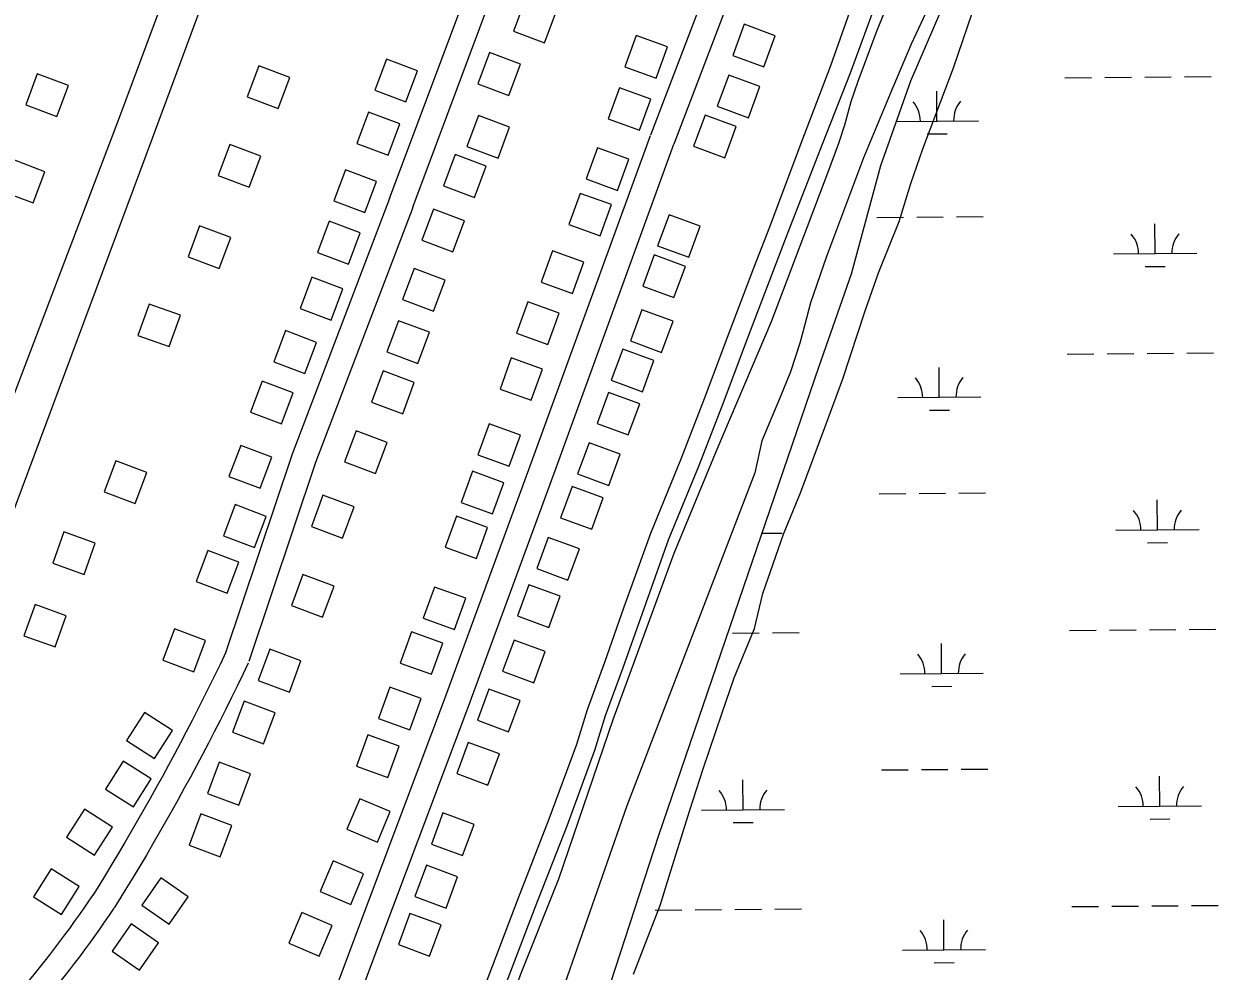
# Model space of a CAD drawing. Extents: x 3568792 to 3606828, y 529143 to 554785.
# Drawn here: x 3587012 to 3588450, y 535934 to 537075 of the extents above; entities that cross this region are included whole.
import ezdxf

# ---------------------------------------------------------------- set-up
doc = ezdxf.new("R2010")
doc.units = 0
for name, color, linetype in [('V-BLDG-OTLN', 7, 'Continuous'), ('V-LEVE-TOET', 7, 'Continuous'), ('V-ROAD-CNTR', 7, 'Continuous'), ('V-SITE-VEGE', 7, 'Continuous'), ('V-TOPO-SHOR', 7, 'Continuous'), ('V-WETL-SWMP', 7, 'Continuous')]:
    doc.layers.add(name, color=color, linetype=linetype)

msp = doc.modelspace()

# ---------------------------------------------------------------- linework, layer by layer
at = {"layer": 'V-BLDG-OTLN'}
for points in [[(3587615.1, 537103.5), (3587601.1, 537066), (3587638.6, 537052.1), (3587652.6, 537089.5)], [(3587878.9, 537074.4), (3587865.1, 537036.9), (3587902.6, 537023.1), (3587916.4, 537060.6)], [(3587773, 537009.5), (3587786.7, 537047.1), (3587749, 537060.7), (3587735.4, 537023.1)], [(3587471.5, 536980.9), (3587485.6, 537018.3), (3587448.1, 537032.4), (3587434, 536994.9)], [(3587572.1, 537040.3), (3587558.1, 537002.8), (3587595.6, 536988.8), (3587609.6, 537026.3)], [(3587294.3, 537024.5), (3587280.3, 536987), (3587317.8, 536973), (3587331.8, 537010.5)], [(3587051.2, 536963.3), (3587065.2, 537000.8), (3587027.7, 537014.8), (3587013.7, 536977.3)], [(3587860.4, 537013.1), (3587846.6, 536975.6), (3587884.1, 536961.8), (3587897.9, 536999.3)], [(3587752.8, 536946.8), (3587766.4, 536984.4), (3587728.8, 536998), (3587715.2, 536960.4)], [(3587450.1, 536916.9), (3587464.1, 536954.4), (3587426.7, 536968.5), (3587412.6, 536931)], [(3587559.1, 536964.6), (3587545.1, 536927.1), (3587582.6, 536913.1), (3587596.5, 536950.6)], [(3587831.9, 536965), (3587818.1, 536927.5), (3587855.6, 536913.6), (3587869.4, 536951.2)], [(3587259.5, 536929.7), (3587245.6, 536892.2), (3587283, 536878.2), (3587297, 536915.7)], [(3587530.8, 536917.5), (3587516.8, 536880), (3587554.3, 536866), (3587568.3, 536903.5)], [(3587726.4, 536874.4), (3587740, 536912), (3587702.4, 536925.7), (3587688.8, 536888.1)], [(3587022.5, 536859.5), (3587036.7, 536896.9), (3586999.3, 536911), (3586985.1, 536873.6)], [(3587422, 536847.8), (3587436.1, 536885.2), (3587398.7, 536899.3), (3587384.6, 536861.8)], [(3587705.4, 536819.5), (3587719, 536857.2), (3587681.4, 536870.8), (3587667.8, 536833.2)], [(3587504.7, 536851.9), (3587490.7, 536814.4), (3587528.1, 536800.4), (3587542.1, 536837.9)], [(3587788.5, 536845.1), (3587774.7, 536807.6), (3587812.2, 536793.8), (3587826, 536831.3)], [(3587223.2, 536831.7), (3587209.2, 536794.2), (3587246.7, 536780.2), (3587260.7, 536817.7)], [(3587402.5, 536785.6), (3587416.6, 536823.1), (3587379.2, 536837.2), (3587365.1, 536799.7)], [(3587672.1, 536750.2), (3587685.7, 536787.8), (3587648.1, 536801.4), (3587634.5, 536763.8)], [(3587770.6, 536796.6), (3587756.7, 536759.1), (3587794.3, 536745.3), (3587808.1, 536782.8)], [(3587481.5, 536780.4), (3587467.5, 536742.9), (3587505, 536728.9), (3587518.9, 536766.4)], [(3587381.7, 536718.2), (3587395.8, 536755.7), (3587358.4, 536769.7), (3587344.3, 536732.3)], [(3587162.2, 536737.4), (3587148.9, 536699.7), (3587186.6, 536686.4), (3587200, 536724.1)], [(3587642.6, 536689), (3587656.2, 536726.6), (3587618.6, 536740.2), (3587604.9, 536702.6)], [(3587755.7, 536730.7), (3587741.9, 536693.1), (3587779.4, 536679.3), (3587793.3, 536716.8)], [(3587462.5, 536717.5), (3587448.5, 536680.1), (3587486, 536666.1), (3587500, 536703.5)], [(3587350, 536653.9), (3587364.1, 536691.4), (3587326.7, 536705.5), (3587312.6, 536668)], [(3587622.5, 536621.6), (3587636.1, 536659.2), (3587598.5, 536672.8), (3587584.9, 536635.2)], [(3587732.7, 536683.2), (3587718.9, 536645.7), (3587756.4, 536631.9), (3587770.3, 536669.4)], [(3587444.2, 536657), (3587430.2, 536619.5), (3587467.7, 536605.5), (3587481.7, 536643)], [(3587321.7, 536593.3), (3587335.8, 536630.7), (3587298.3, 536644.8), (3587284.3, 536607.4)], [(3587715.7, 536631.2), (3587701.8, 536593.7), (3587739.4, 536579.9), (3587753.2, 536617.4)], [(3587595.8, 536542.2), (3587609.4, 536579.8), (3587571.8, 536593.4), (3587558.2, 536555.8)], [(3587411.5, 536584.9), (3587397.5, 536547.4), (3587435, 536533.4), (3587449, 536570.9)], [(3587295.9, 536515.7), (3587310, 536553.1), (3587272.6, 536567.2), (3587258.5, 536529.7)], [(3587692.1, 536570.5), (3587678.3, 536533), (3587715.8, 536519.1), (3587729.7, 536556.7)], [(3587122.1, 536548.8), (3587108.1, 536511.4), (3587145.5, 536497.4), (3587159.5, 536534.8)], [(3587575.9, 536484.8), (3587589.5, 536522.4), (3587551.9, 536536.1), (3587538.3, 536498.4)], [(3587671.6, 536517.9), (3587657.7, 536480.3), (3587695.3, 536466.5), (3587709.1, 536504)], [(3587371.7, 536507.3), (3587357.7, 536469.8), (3587395.2, 536455.8), (3587409.2, 536493.3)], [(3587289.3, 536444.4), (3587303.4, 536481.9), (3587266, 536496), (3587251.9, 536458.5)], [(3587556.4, 536431), (3587570, 536468.6), (3587532.4, 536482.2), (3587518.8, 536444.6)], [(3587059.6, 536463.1), (3587046.2, 536425.4), (3587084, 536412), (3587097.3, 536449.7)], [(3587643, 536456.5), (3587629.2, 536418.9), (3587666.7, 536405.1), (3587680.6, 536442.6)], [(3587256.3, 536389.4), (3587270.4, 536426.8), (3587232.9, 536440.9), (3587218.8, 536403.5)], [(3587347.6, 536411.9), (3587333.6, 536374.4), (3587371.1, 536360.4), (3587385.1, 536397.9)], [(3587619.8, 536399.5), (3587606, 536362), (3587643.5, 536348.1), (3587657.4, 536385.7)], [(3587530.2, 536345.6), (3587543.8, 536383.2), (3587506.2, 536396.8), (3587492.5, 536359.2)], [(3587024.9, 536375.6), (3587011.6, 536337.9), (3587049.3, 536324.6), (3587062.6, 536362.3)], [(3587216.3, 536294.7), (3587230.4, 536332.2), (3587193, 536346.3), (3587178.9, 536308.8)], [(3587502.4, 536291.7), (3587516, 536329.3), (3587478.4, 536342.9), (3587464.8, 536305.3)], [(3587601.8, 536332.9), (3587587.9, 536295.4), (3587625.5, 536281.5), (3587639.3, 536319.1)], [(3587307.7, 536321.8), (3587293.7, 536284.3), (3587331.2, 536270.3), (3587345.2, 536307.8)], [(3587476.3, 536224.9), (3587489.9, 536262.5), (3587452.3, 536276.1), (3587438.7, 536238.5)], [(3587571.5, 536274), (3587557.6, 536236.5), (3587595.2, 536222.6), (3587609, 536260.2)], [(3587276.7, 536259.5), (3587262.7, 536222), (3587300.2, 536208), (3587314.2, 536245.5)], [(3587168.9, 536190.4), (3587190.4, 536224.2), (3587156.7, 536245.7), (3587135.2, 536211.9)], [(3587449.8, 536167.5), (3587463.5, 536205.1), (3587425.9, 536218.8), (3587412.2, 536181.2)], [(3587546.7, 536209.6), (3587532.9, 536172.1), (3587570.4, 536158.3), (3587584.2, 536195.8)], [(3587143.4, 536132), (3587164.9, 536165.7), (3587131.1, 536187.2), (3587109.6, 536153.5)], [(3587246.8, 536185.8), (3587232.8, 536148.3), (3587270.3, 536134.3), (3587284.3, 536171.8)], [(3587437.2, 536089.5), (3587452.8, 536126.3), (3587416, 536141.9), (3587400.4, 536105.1)], [(3587096.7, 536074), (3587118.2, 536107.7), (3587084.4, 536129.2), (3587062.9, 536095.5)], [(3587516.2, 536124.8), (3587502.3, 536087.3), (3587539.9, 536073.5), (3587553.7, 536111)], [(3587224.6, 536123.6), (3587210.6, 536086.1), (3587248, 536072.1), (3587262, 536109.6)], [(3587056.7, 536002.4), (3587078.2, 536036.1), (3587044.4, 536057.6), (3587022.9, 536023.9)], [(3587405.1, 536014.7), (3587420.7, 536051.5), (3587383.9, 536067.1), (3587368.2, 536030.3)], [(3587496.2, 536061.7), (3587482.4, 536024.2), (3587519.9, 536010.3), (3587533.8, 536047.9)], [(3587176.3, 536046.5), (3587153.5, 536013.6), (3587186.4, 535990.9), (3587209.2, 536023.8)], [(3587367.3, 535952.5), (3587382.9, 535989.3), (3587346.1, 536004.9), (3587330.4, 535968.1)], [(3587476.3, 536003.8), (3587462.5, 535966.3), (3587500, 535952.5), (3587513.9, 535990)], [(3587140.7, 535991.1), (3587118, 535958.2), (3587150.9, 535935.5), (3587173.6, 535968.4)]]:
    msp.add_lwpolyline(points, close=True, dxfattribs=at)
at = {"layer": 'V-LEVE-TOET'}
for points in [[(3587846.5, 536562.7), (3587911.8, 536716.5), (3587979.5, 536895.7), (3587992.8, 536931.3), (3588000.1, 536953.5), (3588007.9, 536981.6), (3588016.2, 537005.9), (3588039, 537067.4), (3588060.6, 537120.3)], [(3588108.8, 537112.5), (3588080.1, 537050.5), (3588054.6, 536990.6), (3588022.5, 536913.4), (3587978.1, 536794.6), (3587958.7, 536739), (3587951.4, 536711.4), (3587945.8, 536690.3), (3587934.6, 536655.8), (3587921.3, 536623.4), (3587900.3, 536572.7), (3587891.7, 536534.1)], [(3587141.9, 534666.8), (3587187.3, 534793.9), (3587251.9, 534978), (3587334.6, 535198), (3587429.3, 535432.6), (3587493, 535592.7), (3587524, 535683.4), (3587562.8, 535797.3), (3587609.4, 535930), (3587655.8, 536045.6), (3587721.3, 536237.4), (3587794.6, 536437.7), (3587846.5, 536562.7)], [(3587891.7, 536534.1), (3587737.6, 536133.4), (3587629.9, 535825.2), (3587544.6, 535589.8), (3587504.1, 535473.3), (3587503.2, 535470.8), (3587498, 535450.2), (3587493.7, 535433.9), (3587487.7, 535416.8), (3587483.4, 535401.4), (3587477.3, 535386), (3587473, 535374.9), (3587464.4, 535362.9), (3587452.4, 535348.4), (3587439.5, 535329.5), (3587428.3, 535304.7), (3587416.3, 535270.5), (3587328.4, 535019.6), (3587205.2, 534690.9), (3587196.2, 534667.3)]]:
    msp.add_lwpolyline(points, dxfattribs=at)
at = {"layer": 'V-ROAD-CNTR'}
for p, q in [((3587451.8, 536864.5), (3587709.8, 537554.7)), ((3587479.9, 536854), (3587737.9, 537544.3)), ((3587964.2, 537460.6), (3587766.2, 536940.7)), ((3587992.1, 537449.8), (3587794.2, 536930))]:
    msp.add_line(p, q, dxfattribs=at)
for points in [[(3587975.4, 539296.4), (3587816.1, 538869.5), (3587631.5, 538350.8), (3587498.9, 537967.1), (3587394.4, 537686.6), (3587275.6, 537362.7), (3587125.3, 536959.6)], [(3587166.6, 536937.1), (3587438.3, 537670.8), (3587746.5, 538538.5), (3587993.1, 539211.9)], [(3587125.3, 536959.6), (3586986.4, 536594.5)], [(3586952.9, 534663.1), (3586964.5, 534694.1), (3587043.6, 534907.4), (3587148.3, 535180.5), (3587251.9, 535472.9), (3587351.3, 535731), (3587440.4, 535970.3), (3587546.1, 536250.9), (3587649.6, 536532.6), (3587794.3, 536930.2)], [(3586986.8, 536455.5), (3587166.6, 536937.1)], [(3587326.3, 535749.7), (3587412.3, 535980.9), (3587518, 536261.3), (3587621.4, 536542.9), (3587766.1, 536940.4)], [(3587451.9, 536864.6), (3587334.4, 536556.8), (3587254.1, 536316.5)], [(3587479.9, 536853.9), (3587362.7, 536546.7), (3587282.5, 536307)], [(3587254.8, 536318.2), (3587248.2, 536304.4), (3587241.5, 536290.7), (3587234.8, 536277), (3587228, 536263.4), (3587221.1, 536249.7), (3587214.2, 536236.2), (3587207.1, 536222.6), (3587200.1, 536209.1), (3587192.9, 536195.7), (3587185.7, 536182.2), (3587178.4, 536168.8), (3587171, 536155.5), (3587163.6, 536142.2), (3587156.1, 536128.9), (3587148.5, 536115.7), (3587140.8, 536102.5), (3587133.1, 536089.3), (3587125.3, 536076.2), (3587117.5, 536063.1), (3587109.6, 536050.1), (3587101.6, 536037.1), (3587094.8, 536026.3)], [(3587281.8, 536305.2), (3587275.2, 536291.4), (3587268.5, 536277.5), (3587261.7, 536263.7), (3587254.8, 536249.9), (3587247.9, 536236.1), (3587240.8, 536222.4), (3587233.7, 536208.8), (3587226.6, 536195.1), (3587219.3, 536181.5), (3587212, 536167.9), (3587204.7, 536154.4), (3587197.2, 536140.9), (3587189.7, 536127.5), (3587182.1, 536114.1), (3587174.5, 536100.7), (3587166.8, 536087.4), (3587159, 536074.1), (3587151.1, 536060.8), (3587143.2, 536047.6), (3587135.2, 536034.4), (3587127.1, 536021.3), (3587120.3, 536010.4)], [(3587094.9, 536026.7), (3587089.3, 536018.4), (3587083.6, 536010.2), (3587077.9, 536002), (3587072.2, 535993.9), (3587066.3, 535985.8), (3587060.4, 535977.8), (3587054.5, 535969.8), (3587048.4, 535961.8), (3587042.3, 535953.9), (3587036.2, 535946.1), (3587030, 535938.3), (3587023.7, 535930.6), (3587017.3, 535922.9), (3587010.9, 535915.2), (3587004.5, 535907.6), (3587000.6, 535903.1)], [(3587119.8, 536009.9), (3587114.1, 536001.5), (3587108.3, 535993.1), (3587102.5, 535984.7), (3587096.5, 535976.4), (3587090.6, 535968.1), (3587084.5, 535959.9), (3587078.4, 535951.7), (3587072.2, 535943.6), (3587066, 535935.5), (3587059.7, 535927.5), (3587053.3, 535919.5), (3587046.9, 535911.6), (3587040.4, 535903.7), (3587033.9, 535895.9), (3587027.3, 535888.1), (3587026.9, 535887.6)]]:
    msp.add_lwpolyline(points, dxfattribs=at)
at = {"layer": 'V-SITE-VEGE'}
for p, q in [((3588131, 537021.9), (3588153.6, 537087.7)), ((3588094.2, 536924.4), (3588131, 537021.9)), ((3588079.8, 536882.6), (3588094.2, 536924.4)), ((3588065.4, 536836.8), (3588079.8, 536882.6)), ((3588040.9, 536775.1), (3588065.4, 536836.8)), ((3588024.5, 536729.3), (3588040.9, 536775.1)), ((3587997.8, 536647.6), (3588024.5, 536729.3)), ((3587977.3, 536591.9), (3587997.8, 536647.6)), ((3587946.6, 536510.3), (3587977.3, 536591.9)), ((3587926.2, 536460.5), (3587946.6, 536510.3)), ((3587901.5, 536388.8), (3587926.2, 536460.5)), ((3587891.2, 536347), (3587901.5, 536388.8)), ((3587866.7, 536287.3), (3587891.2, 536347)), ((3587852.3, 536245.5), (3587866.7, 536287.3)), ((3587829.7, 536177.7), (3587852.3, 536245.5)), ((3587813.3, 536128), (3587829.7, 536177.7)), ((3587786.5, 536042.3), (3587813.3, 536128)), ((3587778.3, 536014.4), (3587786.5, 536042.3)), ((3587745.6, 535930.8), (3587778.3, 536014.4))]:
    msp.add_line(p, q, dxfattribs=at)
at = {"layer": 'V-TOPO-SHOR'}
for points in [[(3587909.8, 536830.5), (3587946.4, 536928.2), (3587983.5, 537024.9), (3588025, 537143.1), (3588077.6, 537272.8), (3588107.6, 537359.4)], [(3587931.2, 536822.2), (3587973.5, 536931.1), (3588006.8, 537016), (3588050.3, 537134.2), (3588098.9, 537259.6), (3588132.3, 537349.5)], [(3587564.9, 535911.6), (3587606.3, 536020.6), (3587644.2, 536117.6), (3587677.5, 536207.7), (3587690.4, 536249.2), (3587711.2, 536306.3), (3587734.6, 536373.1), (3587766.5, 536461.8), (3587802.9, 536551), (3587831.3, 536623.8), (3587862.1, 536706), (3587890.6, 536781.1), (3587909.8, 536830.5)], [(3587586.4, 535903.6), (3587627.8, 536012.3), (3587665.6, 536109.4), (3587699.2, 536200.3), (3587712.1, 536241.9), (3587732.8, 536298.6), (3587756.3, 536365.4), (3587787.9, 536453.6), (3587824.2, 536542.5), (3587852.7, 536615.6), (3587883.6, 536697.9), (3587912.1, 536772.9), (3587931.2, 536822.2)]]:
    msp.add_lwpolyline(points, dxfattribs=at)
at = {"layer": 'V-WETL-SWMP'}
for p, q in [((3588079.7, 537006.4), (3588116, 537090.9)), ((3588043.4, 536904.2), (3588079.7, 537006.4)), ((3588265.3, 537010), (3588297.3, 537010.2)), ((3588313.3, 537010.4), (3588345.3, 537010.6)), ((3588361.3, 537010.8), (3588393.3, 537011)), ((3588409.3, 537011.2), (3588441.3, 537011.4)), ((3588111.1, 536957.9), (3588110.8, 536993.9)), ((3588062.3, 536957.5), (3588161.1, 536958.3)), ((3588099.3, 536942.4), (3588123.2, 536942.6)), ((3588008, 536774.1), (3588043.4, 536904.2)), ((3588038.7, 536841.9), (3588070.7, 536842.1)), ((3588086.7, 536842.3), (3588118.7, 536842.5)), ((3588134.7, 536842.7), (3588166.7, 536842.9)), ((3588373.9, 536798.3), (3588373.6, 536834.3)), ((3588323.9, 536797.8), (3588423.9, 536798.7)), ((3587969.1, 536662.7), (3588008, 536774.1)), ((3588362, 536782.7), (3588386, 536782.9)), ((3588268.1, 536677.3), (3588300.1, 536677.6)), ((3588316.1, 536677.7), (3588348.1, 536678)), ((3588364.1, 536678.1), (3588396.1, 536678.4)), ((3588412.1, 536678.5), (3588444.1, 536678.8)), ((3587776, 536097.9), (3587969.1, 536662.7)), ((3588113.9, 536625.3), (3588113.6, 536661.2)), ((3588063.9, 536624.8), (3588163.9, 536625.7)), ((3588102.1, 536609.7), (3588126.1, 536609.9)), ((3588041.5, 536509.2), (3588073.5, 536509.5)), ((3588089.5, 536509.6), (3588121.5, 536509.9)), ((3588137.5, 536510), (3588169.5, 536510.3)), ((3588376.7, 536465.6), (3588376.4, 536501.6)), ((3587900.3, 536461.6), (3587924.8, 536461.8)), ((3588326.7, 536465.2), (3588426.7, 536466)), ((3588364.8, 536450.1), (3588388.8, 536450.3)), ((3587865, 536341.2), (3587897, 536341.5)), ((3587913, 536341.6), (3587945, 536341.9)), ((3588270.9, 536344.6), (3588302.9, 536344.9)), ((3588318.9, 536345), (3588350.9, 536345.3)), ((3588366.9, 536345.4), (3588398.9, 536345.7)), ((3588414.9, 536345.8), (3588446.9, 536346.1)), ((3588116.7, 536292.6), (3588116.4, 536328.6)), ((3588066.7, 536292.2), (3588166.7, 536293)), ((3588104.9, 536277.1), (3588128.9, 536277.3)), ((3588044.3, 536176.5), (3588076.3, 536176.8)), ((3588092.3, 536176.9), (3588124.3, 536177.2)), ((3588140.3, 536177.4), (3588172.3, 536177.6)), ((3588379.5, 536132.9), (3588379.2, 536168.9)), ((3587877.6, 536128.7), (3587877.3, 536164.7)), ((3587827.6, 536128.3), (3587927.6, 536129.1)), ((3588329.5, 536132.5), (3588429.5, 536133.4)), ((3587865.8, 536113.2), (3587889.8, 536113.4)), ((3588367.7, 536117.4), (3588391.7, 536117.6)), ((3587599.1, 535554.8), (3587776, 536097.9)), ((3588273.7, 536012), (3588305.7, 536012.2)), ((3588321.7, 536012.4), (3588353.7, 536012.6)), ((3588369.7, 536012.8), (3588401.7, 536013)), ((3588417.7, 536013.2), (3588449.7, 536013.5)), ((3587771.8, 536007.7), (3587803.8, 536008)), ((3587819.8, 536008.1), (3587851.8, 536008.4)), ((3587867.8, 536008.5), (3587899.8, 536008.8)), ((3587915.8, 536009), (3587947.8, 536009.2)), ((3588119.5, 535959.9), (3588119.2, 535995.9)), ((3588069.5, 535959.5), (3588169.5, 535960.3)), ((3588107.7, 535944.4), (3588131.7, 535944.6))]:
    msp.add_line(p, q, dxfattribs=at)
for centre, start, end in [((3588055.9, 536957.9), 359.7115, 41.2552), ((3588166.4, 536958.9), 139.7115, 181.2552), ((3588318.7, 536798.3), 359.7115, 41.2552), ((3588429.1, 536799.2), 139.7115, 181.2552), ((3588058.7, 536625.3), 359.7115, 41.2552), ((3588169.2, 536626.2), 139.7115, 181.2552), ((3588321.5, 536465.6), 359.7115, 41.2552), ((3588432, 536466.5), 139.7115, 181.2552), ((3588061.5, 536292.6), 359.7115, 41.2552), ((3588172, 536293.5), 139.7115, 181.2552), ((3588324.3, 536132.9), 359.7115, 41.2552), ((3588434.8, 536133.9), 139.7115, 181.2552), ((3587822.4, 536128.7), 359.7115, 41.2552), ((3587932.9, 536129.6), 139.7115, 181.2552), ((3588064.3, 535959.9), 359.7115, 41.2552), ((3588174.8, 535960.9), 139.7115, 181.2552)]:
    msp.add_arc(centre, 35.2, start, end, dxfattribs=at)

doc.saveas('drawing.dxf')
